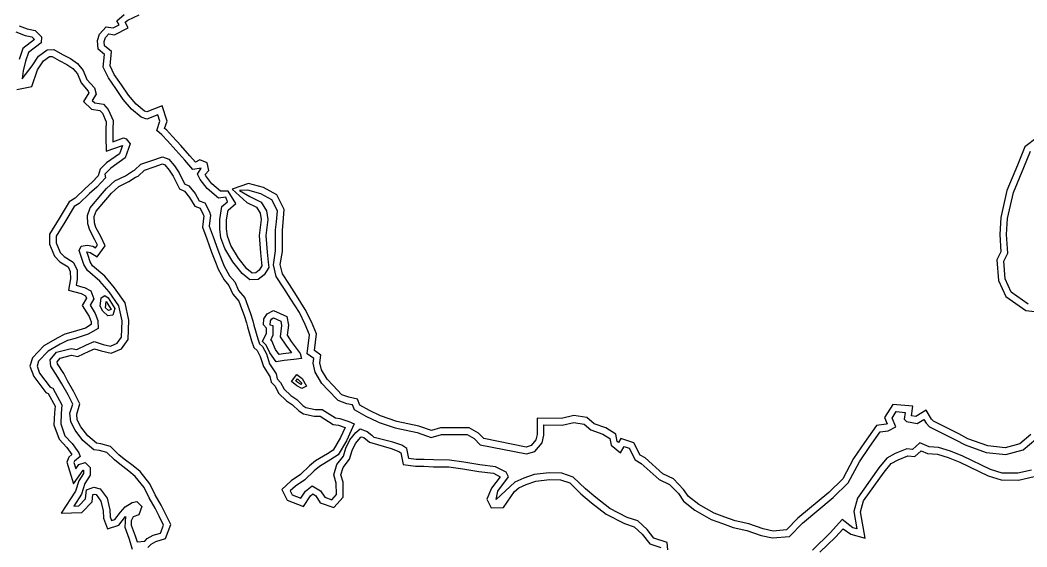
# Model space of a CAD drawing. Extents: x 2160437 to 2172832, y 205694 to 212444.
# Drawn here: x 2162924.2 to 2163372.4, y 209815.1 to 210049.7 of the extents above; entities that cross this region are included whole.
import ezdxf

# ---------------------------------------------------------------- set-up
doc = ezdxf.new("R2010")
doc.units = 0
doc.layers.add('RD_EX_H2O', color=7, linetype='Continuous')
doc.layers.add('RD_EX_VEG_ShrubLine', color=7, linetype='Continuous')

msp = doc.modelspace()

# ---------------------------------------------------------------- linework, layer by layer
at = {"layer": 'RD_EX_H2O'}
for points in [[(2163083.56, 209870.61), (2163078.32, 209873.11), (2163073.13, 209876.13), (2163072.22, 209878.27), (2163069.7, 209878.79), (2163065.78, 209880.23), (2163061.21, 209885.07), (2163058.51, 209887.89), (2163055.61, 209892.83), (2163054.61, 209896.93), (2163054.93, 209899), (2163052.06, 209901.05), (2163053.11, 209909.51), (2163051.16, 209914.03), (2163048.56, 209919.38), (2163044.75, 209925.39), (2163041.63, 209930.25), (2163038.27, 209935.51), (2163036.98, 209940.7), (2163037.99, 209946.9), (2163037.97, 209956.2), (2163038.35, 209959.75), (2163038.76, 209964.72), (2163036.25, 209969.6), (2163031.37, 209972.25), (2163025.53, 209973.94), (2163021.83, 209973.84), (2163026.54, 209971.09), (2163031.51, 209968.65), (2163033.92, 209964.76), (2163034.49, 209960.92), (2163033.65, 209953.74), (2163034.26, 209946.34), (2163034.69, 209941.89), (2163034.97, 209939.55), (2163032.91, 209936.27), (2163030.22, 209934.11), (2163026.45, 209933.98), (2163023.06, 209936.74), (2163018.96, 209941.97), (2163015.3, 209947.91), (2163013.64, 209952.66), (2163013.07, 209956.51), (2163013.11, 209960.93), (2163014, 209966.59), (2163016.59, 209968.79), (2163015.74, 209970.79), (2163012.52, 209970.42), (2163007.46, 209974.7), (2163004.39, 209978.7), (2163003.2, 209981.02), (2163004.81, 209983.72), (2163001.06, 209983.11), (2162997.56, 209987.24), (2162993.48, 209991.8), (2162989.83, 209995.88), (2162987.32, 209998.61), (2162985.08, 210000.44), (2162986.5, 210004.72), (2162985.59, 210007.53), (2162980.65, 210005.58), (2162978.18, 210006.5), (2162973.75, 210010.02), (2162970.09, 210014.34), (2162966.82, 210019.14), (2162963.51, 210023.97), (2162961.23, 210028.69), (2162961.73, 210034.4), (2162958.95, 210036.65), (2162958.69, 210040.54), (2162959.59, 210043.38), (2162962.58, 210046.73), (2162965.71, 210046.24), (2162968.28, 210047.56), (2162967.36, 210049.41), (2162970.51, 210052.2)], [(2162923.75, 210047.16), (2162927.43, 210045.71), (2162930.87, 210044.97), (2162933.72, 210042.2), (2162933.57, 210039.57), (2162927.99, 210035.22), (2162926.67, 210031.31), (2162925.67, 210027.14), (2162925.12, 210023.48), (2162929.59, 210029.23), (2162932.38, 210033.63), (2162936.3, 210036.39), (2162939.31, 210036.55), (2162943.11, 210034.32), (2162946.63, 210032.53), (2162949.73, 210030.32), (2162952.32, 210027.25), (2162953.98, 210023.28), (2162957.32, 210019.46), (2162958.03, 210016.75), (2162956.3, 210013.92), (2162957.48, 210012.8), (2162961.33, 210012.17), (2162963.41, 210009.81), (2162965.62, 210004.93), (2162965.46, 210000.93), (2162965.46, 209997.69), (2162965.52, 209995.51), (2162970.27, 209997.18), (2162971.44, 209996.84), (2162973.21, 209994.49), (2162971, 209988.28), (2162964.61, 209983.75), (2162961.89, 209981.12), (2162962.29, 209979.44), (2162958.34, 209975.26), (2162955.18, 209972.47), (2162950.58, 209968.03), (2162948.34, 209966.63), (2162944.19, 209959.72), (2162940.27, 209953.43), (2162940.28, 209950.49), (2162942.1, 209946.21), (2162943.88, 209944.4), (2162947.87, 209941.79), (2162949.57, 209938.46), (2162949.6, 209934.19), (2162949.16, 209931.57), (2162952.16, 209930.78), (2162952.91, 209930.57), (2162955.7, 209929.03), (2162957.09, 209925.54), (2162955.38, 209922.64), (2162957.63, 209919.06), (2162958.89, 209915.81), (2162958.92, 209912.38), (2162954.53, 209909.77)], [(2162959.76, 209933.46), (2162954.19, 209938.21), (2162952.63, 209940.76), (2162951.63, 209943.9), (2162950.47, 209947.11), (2162951.46, 209948.95), (2162954.04, 209949.48), (2162956.59, 209949.01), (2162957.75, 209948.26), (2162958.63, 209949.43), (2162957.44, 209951.87), (2162955.23, 209956.08), (2162954.36, 209958.87), (2162954.19, 209962.66), (2162955.38, 209966.02), (2162960.94, 209972.61), (2162962.7, 209974.7), (2162966.47, 209978.07), (2162971.13, 209980.32), (2162974.22, 209982.42), (2162975.21, 209982.76), (2162978, 209985.54), (2162982.88, 209987.09), (2162987.58, 209988.78), (2162990.5, 209987.67), (2162992.97, 209984.72), (2162995.05, 209981.7), (2162997.41, 209976.75), (2162999.27, 209975.81), (2163002.13, 209972.39), (2163003.99, 209969.16), (2163006.46, 209968.25), (2163008.54, 209964.27), (2163009.04, 209962.85), (2163008.44, 209957.84), (2163010.1, 209953.21), (2163012.21, 209947.42), (2163014.24, 209942.27), (2163015.11, 209940.03), (2163017.51, 209935.72), (2163019.75, 209933.06), (2163021.47, 209929.24), (2163024.24, 209926.03), (2163025.6, 209922.19), (2163026.77, 209919.03), (2163027.86, 209915.68), (2163028.34, 209913.78), (2163030.07, 209907.69), (2163030.81, 209905.56), (2163032.14, 209904.37), (2163033.84, 209901.04), (2163035.24, 209896.64), (2163038.17, 209892.17), (2163038.67, 209889.91), (2163040.19, 209888.34), (2163041.71, 209885.27), (2163044.71, 209882.44), (2163047.41, 209880.7), (2163050.11, 209878.01), (2163051.48, 209877.16), (2163055.51, 209876.27), (2163058.71, 209876.17), (2163064.57, 209872.5), (2163066.56, 209872.27), (2163070.61, 209870.84), (2163072.86, 209869.84), (2163069.48, 209862.35), (2163065.77, 209856.02), (2163062.58, 209853.96), (2163057.5, 209850.88), (2163055.12, 209848.88), (2163050.98, 209844.96), (2163046.75, 209842.04), (2163044.45, 209839.95), (2163045.34, 209838.18), (2163049.18, 209836.71), (2163051.31, 209839.9), (2163054.25, 209842.32), (2163058.01, 209839.99), (2163059.83, 209837.2), (2163062.97, 209836.05), (2163065.07, 209838.35), (2163064.98, 209843.43), (2163063.9, 209847.2), (2163065.26, 209851.75), (2163068.18, 209855.5), (2163069.19, 209859), (2163070.96, 209862.71), (2163073.72, 209865.98), (2163075.56, 209867.56), (2163078.66, 209866.43), (2163080.85, 209864.74), (2163081.82, 209863.83)], [(2163373, 209923.21), (2163365.42, 209928.55), (2163362.66, 209934.43), (2163362.07, 209942.35), (2163363.85, 209945.83), (2163363.3, 209954.21), (2163363.75, 209961.27), (2163366.39, 209972.89), (2163370.98, 209983.96), (2163374, 209991.3)], [(2162954.53, 209909.77), (2162948.78, 209907.89), (2162945.3, 209906.92), (2162942.13, 209905.32), (2162936.71, 209902.15), (2162932.41, 209897.71), (2162931.77, 209895.6), (2162932.94, 209892.44), (2162937.57, 209886.25), (2162938.87, 209885.67), (2162942.87, 209878.33), (2162942.56, 209874.51), (2162942.33, 209869.82), (2162944.19, 209864.56), (2162947.37, 209861.17), (2162950.43, 209857), (2162950.9, 209855.35), (2162948.45, 209853.2), (2162948.21, 209852.65), (2162949.07, 209849.87), (2162950.4, 209851.8), (2162953.21, 209852.71), (2162955.42, 209850.41), (2162955.44, 209846.93), (2162953.08, 209843.24), (2162951.61, 209838.56), (2162948.17, 209833.25), (2162950.35, 209833.3), (2162953.37, 209836.46), (2162953.79, 209840.53), (2162957.05, 209841.66), (2162959.81, 209840.98), (2162963, 209836.69), (2162964.12, 209831.51), (2162964.36, 209828.41), (2162964.93, 209826.84), (2162966.45, 209827.31), (2162968.88, 209830.48), (2162971, 209832.84), (2162974.15, 209834.8), (2162976.18, 209835.34), (2162978.38, 209832.99), (2162977.03, 209829.27), (2162974.59, 209828.37), (2162973.74, 209826.71), (2162973.69, 209824.7), (2162975.47, 209819.95), (2162976.28, 209817.31), (2162979.73, 209817.65), (2162980.75, 209818.75), (2162983.51, 209820.22), (2162986.7, 209821.21), (2162988.05, 209824.8), (2162986.13, 209828.71), (2162984.4, 209832.23), (2162981.73, 209836.89), (2162979.4, 209841.52), (2162975.47, 209846.44), (2162972.62, 209848.78), (2162968.7, 209851.84), (2162966.18, 209853.85), (2162962.89, 209857.11), (2162959.63, 209858.01), (2162956.99, 209858.28), (2162952.12, 209862.42), (2162948.74, 209866.98), (2162946.75, 209870.74), (2162946.41, 209874.54), (2162947.64, 209878.55), (2162945.56, 209882.77), (2162942.78, 209887.6), (2162941.09, 209890.68), (2162937.98, 209895.54), (2162937.58, 209898.29), (2162940.38, 209901.78), (2162946.93, 209903.44), (2162949.55, 209902.99), (2162953.72, 209904.98), (2162957.16, 209906.51), (2162961.14, 209905.22), (2162964.52, 209904.45), (2162967.42, 209905.74), (2162969.41, 209908.45), (2162969.61, 209915.79), (2162968.24, 209922.45), (2162963.84, 209928.6), (2162959.76, 209933.46)], [(2163083.56, 209870.61), (2163091.11, 209868.04), (2163100.94, 209865.98), (2163107.21, 209863.75), (2163111.83, 209865.09), (2163123.3, 209865.13), (2163126.42, 209863.27), (2163129.07, 209860.52), (2163149.61, 209856.46), (2163153.41, 209857.53), (2163156.62, 209861.4), (2163157.43, 209864.83), (2163157.39, 209869.35), (2163165.5, 209869.3), (2163170.75, 209870.45), (2163175.27, 209869.78), (2163178.29, 209867.18), (2163183.62, 209865.29), (2163186.71, 209863.36), (2163187.27, 209860.35), (2163191.53, 209856.96), (2163193.08, 209859.75), (2163195.28, 209859.01), (2163198.01, 209853.77), (2163200.63, 209852.21), (2163208.68, 209845.09), (2163213.24, 209842.91), (2163217.24, 209838.76), (2163219.5, 209835.47), (2163224.63, 209831.38), (2163231.89, 209827.29), (2163236.88, 209825.54), (2163241.62, 209823.76), (2163247.72, 209822.39), (2163254.16, 209820.17), (2163259.21, 209819.11), (2163266.65, 209819.68), (2163272.52, 209825.6), (2163286.21, 209837.05), (2163292.89, 209843.57), (2163297.82, 209852.9), (2163302.54, 209859.81), (2163307.09, 209866.32), (2163310.59, 209866.74), (2163314.09, 209868.58), (2163312.4, 209872.41), (2163314.24, 209875.31), (2163318.19, 209874.97), (2163317.79, 209871.92), (2163318.74, 209870.86), (2163323.47, 209869.95), (2163326.51, 209871.83), (2163327.5, 209870.13), (2163329.02, 209868.59), (2163340.63, 209862.73), (2163344.84, 209860.46), (2163354.3, 209857.05), (2163363, 209856.19), (2163370.72, 209858.29), (2163376.38, 209863.05)], [(2163212.61, 209813.73), (2163212.2, 209817.07), (2163206.39, 209818.94), (2163203.37, 209822.81), (2163199.13, 209826.59), (2163194.4, 209828.21), (2163186.76, 209832.16), (2163180.49, 209837.07), (2163175.88, 209840.93), (2163170.47, 209846.17), (2163165.39, 209847.88), (2163159.72, 209848.1), (2163153.11, 209847.25), (2163148.39, 209845.71), (2163144.5, 209843.88), (2163142.3, 209841.94), (2163136.1, 209836.16), (2163136.9, 209839.91), (2163141.68, 209846.24), (2163140.55, 209848.32), (2163135.88, 209850.78), (2163128.83, 209851.62), (2163121.7, 209852.81), (2163115.36, 209853.65), (2163108.31, 209853.78), (2163104.04, 209853.94), (2163100.49, 209853.94), (2163097.3, 209854.4), (2163096.42, 209858.82), (2163094.15, 209860.3), (2163090.21, 209861.74), (2163081.82, 209863.83)], [(2163374.41, 209849.16), (2163368.29, 209847.84), (2163361.44, 209847.88), (2163356.23, 209849.49), (2163343.81, 209855.47), (2163338.38, 209857.65), (2163333.1, 209859.28), (2163328.92, 209859.63), (2163324.73, 209861.41), (2163321.44, 209858.45), (2163318.97, 209858.76), (2163313.74, 209856.58), (2163310.09, 209854.57), (2163306.41, 209850.2), (2163296.91, 209836.8), (2163295.31, 209830.88), (2163296.67, 209823.09), (2163294.84, 209823.59), (2163290.21, 209827.22), (2163284.98, 209821.49), (2163276.91, 209813.62)]]:
    msp.add_lwpolyline(points, dxfattribs=at)
for points in [[(2162960.3, 209926.03), (2162961.88, 209927.01), (2162963.42, 209925.91), (2162966.36, 209921.19), (2162965.56, 209918.3), (2162963.22, 209918.02), (2162961.1, 209919.99), (2162959.89, 209922.26)], [(2163032.57, 209914.01), (2163032.7, 209916.59), (2163034.14, 209918.89), (2163036.99, 209920.32), (2163042.9, 209917.7), (2163043.67, 209913.76), (2163043.16, 209909.37), (2163044.96, 209906.54), (2163048.92, 209901.13), (2163049.46, 209898.97), (2163046.09, 209898.54), (2163041.73, 209898.02), (2163038.25, 209897.47), (2163035.36, 209901.5), (2163033.83, 209904.94), (2163032.11, 209906.48), (2163033.93, 209910.17), (2163033.85, 209912.42)], [(2163045.06, 209888.64), (2163047.41, 209891.79), (2163049.8, 209890.01), (2163051.75, 209886.57), (2163049.69, 209885.56), (2163047.35, 209886.78)]]:
    msp.add_lwpolyline(points, close=True, dxfattribs=at)
at = {"layer": 'RD_EX_VEG_ShrubLine'}
for points in [[(2163374.18, 209865.11), (2163369.3, 209861.02), (2163362.75, 209859.23), (2163354.97, 209860), (2163346.06, 209863.21), (2163342.02, 209865.39), (2163330.81, 209871.05), (2163329.9, 209871.97), (2163327.56, 209876.01), (2163322.89, 209873.12), (2163321.02, 209873.48), (2163321.59, 209877.7), (2163312.68, 209878.45), (2163309.01, 209872.67), (2163310.22, 209869.93), (2163309.69, 209869.65), (2163305.4, 209869.14), (2163300.08, 209861.52), (2163295.25, 209854.46), (2163290.45, 209845.39), (2163284.19, 209839.28), (2163270.48, 209827.81), (2163265.31, 209822.58), (2163259.41, 209822.13), (2163254.96, 209823.06), (2163248.54, 209825.28), (2163242.48, 209826.64), (2163237.91, 209828.36), (2163233.13, 209830.03), (2163226.31, 209833.87), (2163221.72, 209837.54), (2163219.58, 209840.66), (2163215.02, 209845.38), (2163210.36, 209847.61), (2163202.41, 209854.65), (2163200.27, 209855.92), (2163197.38, 209861.47), (2163191.67, 209863.39), (2163190.63, 209861.51), (2163190.01, 209862), (2163189.42, 209865.21), (2163184.92, 209868.01), (2163179.83, 209869.82), (2163176.56, 209872.63), (2163170.64, 209873.5), (2163165.18, 209872.3), (2163154.36, 209872.37), (2163154.43, 209865.16), (2163153.87, 209862.78), (2163151.69, 209860.17), (2163149.49, 209859.54), (2163130.58, 209863.28), (2163128.31, 209865.64), (2163124.12, 209868.14), (2163111.4, 209868.09), (2163107.3, 209866.9), (2163101.75, 209868.87), (2163091.91, 209870.94), (2163084.69, 209873.38), (2163079.73, 209875.76), (2163075.5, 209878.22), (2163074.37, 209880.89), (2163070.52, 209881.69), (2163067.48, 209882.8), (2163063.39, 209887.14), (2163060.92, 209889.71), (2163058.42, 209893.97), (2163057.66, 209897.06), (2163058.17, 209900.37), (2163055.26, 209902.45), (2163056.19, 209909.95), (2163053.89, 209915.28), (2163051.18, 209920.85), (2163047.28, 209927), (2163044.16, 209931.86), (2163041.06, 209936.71), (2163040.04, 209940.82), (2163040.99, 209946.66), (2163040.97, 209956.04), (2163041.34, 209959.47), (2163041.82, 209965.33), (2163038.49, 209971.8), (2163032.51, 209975.04), (2163025.91, 209976.95), (2163018.63, 209974.42), (2163025.12, 209968.45), (2163029.42, 209966.34), (2163031.05, 209963.71), (2163031.47, 209960.87), (2163030.63, 209953.79), (2163031.27, 209946.07), (2163031.71, 209941.57), (2163031.87, 209940.25), (2163030.64, 209938.29), (2163029.12, 209937.07), (2163027.47, 209937.02), (2163025.21, 209938.86), (2163021.43, 209943.69), (2163018.03, 209949.21), (2163016.56, 209953.39), (2163016.07, 209956.72), (2163016.1, 209960.68), (2163016.79, 209965.02), (2163020.22, 209967.94), (2163016.91, 209973.53), (2163013.47, 209973.55), (2163009.65, 209976.78), (2163006.93, 209980.31), (2163006.63, 209980.91), (2163008.21, 209982.69), (2163007.54, 209986.05), (2163004.26, 209987.43), (2163002.25, 209986.34), (2162999.83, 209989.21), (2162995.71, 209993.8), (2162992.05, 209997.89), (2162989.39, 210000.79), (2162988.58, 210001.46), (2162989.66, 210004.72), (2162987.45, 210011.49), (2162980.61, 210008.79), (2162979.67, 210009.14), (2162975.84, 210012.18), (2162972.48, 210016.16), (2162969.3, 210020.83), (2162966.11, 210025.48), (2162964.29, 210029.25), (2162964.85, 210035.73), (2162961.86, 210038.16), (2162961.72, 210040.17), (2162962.26, 210041.86), (2162963.73, 210043.51), (2162966.22, 210043.12), (2162972.28, 210046.25), (2162971.07, 210048.68), (2162972.16, 210049.65), (2162977.17, 210051.96)], [(2162922.33, 210044.5), (2162926.55, 210042.83), (2162929.4, 210042.22), (2162930.6, 210041.06), (2162925.43, 210037.03), (2162923.79, 210032.14)], [(2162922.75, 210018.79), (2162929.47, 210020.12), (2162932.05, 210027.51), (2162934.59, 210031.52), (2162937.32, 210033.44), (2162938.57, 210033.51), (2162941.67, 210031.69), (2162945.07, 210029.96), (2162947.68, 210028.09), (2162949.73, 210025.67), (2162951.39, 210021.67), (2162954.59, 210018.01), (2162954.8, 210017.22), (2162952.47, 210013.42), (2162956.08, 210009.99), (2162959.79, 210009.38), (2162960.86, 210008.16), (2162962.59, 210004.34), (2162962.46, 210000.99), (2162962.46, 209997.65), (2162962.61, 209991.31), (2162969.79, 209993.83), (2162968.49, 209990.18), (2162962.69, 209986.06), (2162959.81, 209983.28), (2162959.81, 209983.28), (2162959, 209980.33), (2162956.25, 209977.42), (2162953.14, 209974.67), (2162948.72, 209970.41), (2162946.14, 209968.79), (2162941.64, 209961.28), (2162937.26, 209954.28), (2162937.29, 209949.87), (2162939.56, 209944.51), (2162941.96, 209942.07), (2162945.56, 209939.71), (2162946.58, 209937.73), (2162946.6, 209934.43), (2162945.74, 209929.37), (2162951.37, 209927.89), (2162951.76, 209927.78), (2162953.31, 209926.92), (2162953.76, 209925.79), (2162951.87, 209922.59), (2162954.94, 209917.71), (2162955.89, 209915.24), (2162955.91, 209914.08), (2162953.3, 209912.49), (2162947.91, 209910.76), (2162944.21, 209909.73), (2162940.7, 209907.96), (2162934.84, 209904.54), (2162929.74, 209899.27), (2162928.6, 209895.5), (2162930.28, 209890.99), (2162935.64, 209883.83), (2162936.73, 209883.34), (2162939.81, 209877.68), (2162939.56, 209874.71), (2162939.31, 209869.37), (2162941.58, 209862.96), (2162945.06, 209859.25), (2162947.3, 209856.19), (2162945.97, 209855.02), (2162945.01, 209852.84), (2162948.03, 209843.11), (2162952.29, 209849.26), (2162952.35, 209849.28), (2162952.43, 209849.2), (2162952.43, 209847.8), (2162950.34, 209844.52), (2162948.87, 209839.85), (2162942.57, 209830.12), (2162951.67, 209830.33), (2162956.25, 209835.13), (2162956.58, 209838.32), (2162957.2, 209838.53), (2162958.04, 209838.32), (2162960.21, 209835.42), (2162961.15, 209831.08), (2162961.4, 209827.78), (2162963.07, 209823.14), (2162968.25, 209824.72), (2162971.19, 209828.57), (2162970.82, 209823.78), (2162972.63, 209818.98), (2162974.13, 209814.09)], [(2163376.99, 209997.45), (2163371.53, 209993.18), (2163368.21, 209985.11), (2163363.52, 209973.8), (2163360.78, 209961.7), (2163360.3, 209954.2), (2163360.8, 209946.46), (2163359.02, 209942.97), (2163359.71, 209933.66), (2163363.04, 209926.56), (2163371.9, 209920.32), (2163375.87, 209919.86)], [(2162981.14, 209814.77), (2162982.61, 209816.34), (2162984.67, 209817.44), (2162988.99, 209818.77), (2162991.32, 209824.96), (2162988.82, 209830.03), (2162987.05, 209833.64), (2162984.37, 209838.31), (2162981.94, 209843.15), (2162977.62, 209848.56), (2162974.49, 209851.12), (2162970.56, 209854.19), (2162968.17, 209856.1), (2162964.44, 209859.79), (2162960.19, 209860.97), (2162958.23, 209861.18), (2162954.32, 209864.49), (2162951.29, 209868.58), (2162949.69, 209871.61), (2162949.45, 209874.23), (2162950.86, 209878.81), (2162948.21, 209884.18), (2162945.4, 209889.06), (2162943.67, 209892.21), (2162940.85, 209896.61), (2162940.73, 209897.43), (2162942.09, 209899.12), (2162947.05, 209900.37), (2162949.98, 209899.88), (2162954.98, 209902.25), (2162957.33, 209903.3), (2162960.35, 209902.33), (2162964.82, 209901.3), (2162969.37, 209903.32), (2162972.38, 209907.44), (2162972.61, 209916.06), (2162971.05, 209923.68), (2162966.21, 209930.44), (2162961.88, 209935.57), (2162956.5, 209940.18), (2162955.38, 209942.02), (2162954.47, 209944.87), (2162953.92, 209946.39), (2162954.07, 209946.43), (2162955.45, 209946.17), (2162958.47, 209944.21), (2162962.13, 209949.09), (2162960.11, 209953.23), (2162958.01, 209957.24), (2162957.34, 209959.39), (2162957.21, 209962.21), (2162958.03, 209964.51), (2162963.23, 209970.68), (2162964.86, 209972.61), (2162968.16, 209975.55), (2162972.63, 209977.72), (2162975.57, 209979.72), (2162976.83, 209980.15), (2162979.6, 209982.9), (2162983.84, 209984.25), (2162987.55, 209985.58), (2162988.7, 209985.14), (2162990.58, 209982.9), (2162992.44, 209980.19), (2162995.14, 209974.54), (2162997.36, 209973.42), (2162999.66, 209970.66), (2163001.94, 209966.73), (2163004.34, 209965.84), (2163005.78, 209963.07), (2163005.98, 209962.51), (2163005.38, 209957.5), (2163007.28, 209952.19), (2163009.41, 209946.36), (2163011.45, 209941.18), (2163012.38, 209938.75), (2163015.03, 209934.01), (2163017.18, 209931.45), (2163018.91, 209927.6), (2163021.6, 209924.5), (2163022.78, 209921.17), (2163023.94, 209918.05), (2163024.98, 209914.84), (2163025.44, 209913.01), (2163027.21, 209906.78), (2163028.23, 209903.84), (2163029.72, 209902.51), (2163031.05, 209899.9), (2163032.51, 209895.34), (2163035.36, 209890.99), (2163035.92, 209888.44), (2163037.71, 209886.59), (2163039.25, 209883.46), (2163042.85, 209880.07), (2163045.52, 209878.35), (2163048.24, 209875.64), (2163050.33, 209874.34), (2163055.14, 209873.28), (2163057.8, 209873.2), (2163063.55, 209869.59), (2163065.89, 209869.33), (2163068.86, 209868.27), (2163066.81, 209863.73), (2163063.55, 209858.15), (2163060.99, 209856.5), (2163055.75, 209853.33), (2163053.12, 209851.12), (2163049.09, 209847.3), (2163044.88, 209844.4), (2163040.74, 209840.64), (2163043.18, 209835.79), (2163050.35, 209833.06), (2163053.56, 209837.86), (2163054.5, 209838.63), (2163055.86, 209837.79), (2163057.86, 209834.73), (2163063.83, 209832.54), (2163068.09, 209837.22), (2163067.98, 209843.88), (2163067.03, 209847.19), (2163067.97, 209850.36), (2163070.9, 209854.11), (2163072.01, 209857.93), (2163073.5, 209861.07), (2163075.86, 209863.86), (2163076.19, 209864.14), (2163077.19, 209863.77), (2163078.9, 209862.45), (2163079.77, 209861.64), (2163089.33, 209858.86), (2163092.8, 209857.6), (2163093.72, 209857), (2163094.77, 209851.74), (2163100.27, 209850.94), (2163103.99, 209850.94), (2163108.23, 209850.78), (2163115.14, 209850.66), (2163121.26, 209849.85), (2163128.41, 209848.65), (2163134.97, 209847.87), (2163137.96, 209846.29), (2163134.1, 209841.19), (2163131.95, 209836.35), (2163133.92, 209832.42), (2163139.46, 209832.58), (2163144.31, 209839.71), (2163146.17, 209841.34), (2163149.5, 209842.91), (2163153.77, 209844.31), (2163159.86, 209845.09), (2163164.84, 209844.9), (2163168.87, 209843.54), (2163173.87, 209838.7), (2163178.6, 209834.74), (2163185.13, 209829.62), (2163193.22, 209825.44), (2163197.58, 209823.95), (2163201.18, 209820.75), (2163204.6, 209816.37), (2163209.46, 209814.8)], [(2163280.19, 209812.63), (2163287.14, 209819.4), (2163290.55, 209823.14), (2163294.05, 209820.7), (2163294.05, 209820.7), (2163300.44, 209818.96), (2163298.38, 209830.74), (2163299.67, 209835.5), (2163308.79, 209848.36), (2163312.02, 209852.21), (2163315.04, 209853.87), (2163319.39, 209855.68), (2163322.43, 209855.3), (2163325.32, 209857.9), (2163328.18, 209856.69), (2163332.52, 209856.31), (2163337.38, 209854.82), (2163342.6, 209852.73), (2163355.14, 209846.68), (2163360.98, 209844.89), (2163368.61, 209844.84), (2163375.56, 209846.34)]]:
    msp.add_lwpolyline(points, dxfattribs=at)
for points in [[(2162962.53, 209924.38), (2162964.73, 209920.75), (2162963.53, 209920.29), (2162962.25, 209921.52)], [(2163035.57, 209913.86), (2163035.66, 209915.66), (2163036.23, 209916.58), (2163037.07, 209917), (2163040.25, 209915.59), (2163040.64, 209913.64), (2163040.06, 209908.66), (2163042.48, 209904.84), (2163044.98, 209901.43), (2163041.31, 209901), (2163039.61, 209900.72), (2163037.98, 209903), (2163036.31, 209906.75), (2163035.81, 209907.19), (2163036.95, 209909.52), (2163036.81, 209913.53)], [(2163047.72, 209889.85), (2163049.71, 209887.98), (2163049.26, 209887.35), (2163046.95, 209888.87)]]:
    msp.add_lwpolyline(points, close=True, dxfattribs=at)

doc.saveas('drawing.dxf')
